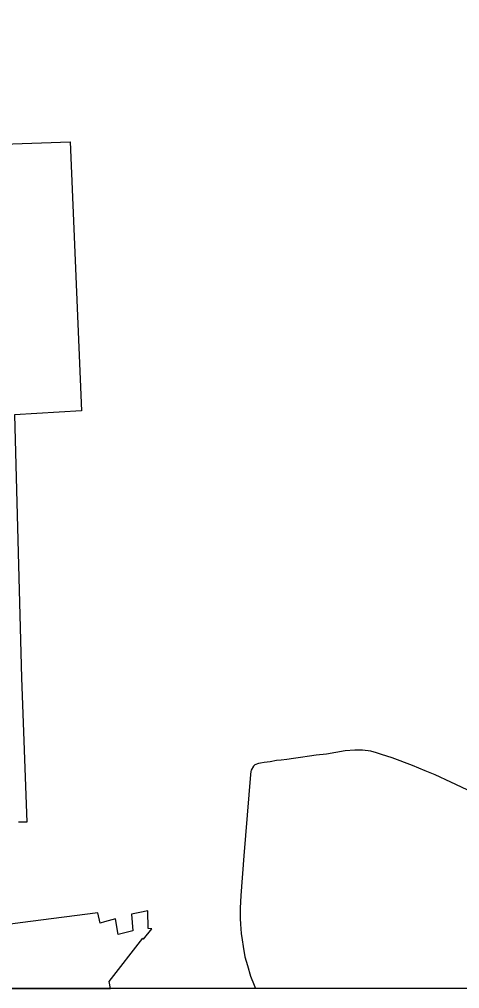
# Model space of a CAD drawing. Extents: x -117616 to 64730, y 54117 to 789866.
# Drawn here: x 62107.1 to 62150.9, y 55371.1 to 55467.6 of the extents above; entities that cross this region are included whole.
import ezdxf

# ---------------------------------------------------------------- set-up
doc = ezdxf.new("R2010")
doc.units = 0
for name, color, linetype in [('3', 7, 'Continuous'), ('6', 7, 'Continuous'), ('R_No Plot', 7, 'Continuous')]:
    doc.layers.add(name, color=color, linetype=linetype)

msp = doc.modelspace()

# ---------------------------------------------------------------- linework, layer by layer
at = {"layer": '3'}
msp.add_lwpolyline([(62151.665, 55390.864), (62150.035, 55391.633), (62148.476, 55392.346), (62147.48, 55392.748), (62146.199, 55393.27), (62144.178, 55394.055), (62143.145, 55394.385), (62142.648, 55394.557), (62142.072, 55394.705), (62141.237, 55394.823), (62140.468, 55394.802), (62139.53, 55394.735), (62137.643, 55394.409), (62136.636, 55394.319), (62135.98, 55394.223), (62135.086, 55394.067), (62134.37, 55393.969), (62133.723, 55393.883), (62133.155, 55393.83), (62132.677, 55393.781), (62132.051, 55393.666), (62131.455, 55393.572), (62131.077, 55393.527), (62130.888, 55393.489), (62130.524, 55393.344), (62130.389, 55393.209), (62130.174, 55392.818), (62130.14, 55392.676), (62130.082, 55392.383), (62129.932, 55390.357), (62129.441, 55384.3), (62129.128, 55380.339), (62129.078, 55379.071), (62129.068, 55378.056), (62129.092, 55377.464), (62129.168, 55376.533), (62129.253, 55375.903), (62129.359, 55375.244), (62129.54, 55374.217), (62129.785, 55373.342), (62130.096, 55372.31), (62130.462, 55371.39), (62130.607, 55371.053)], dxfattribs=at)
at = {"layer": '6'}
for p, q in [((62114.904, 55378.602), (62108.211, 55377.731)), ((62115.12, 55377.578), (62114.904, 55378.602)), ((62119.084, 55378.653), (62118.247, 55378.465)), ((62119.895, 55378.802), (62119.084, 55378.653)), ((62119.898, 55377.027), (62119.895, 55378.802)), ((62108.211, 55377.731), (62105.415, 55377.368)), ((62115.556, 55377.706), (62115.12, 55377.578)), ((62116.673, 55377.993), (62115.556, 55377.706)), ((62116.94, 55376.443), (62116.673, 55377.993)), ((62118.247, 55378.465), (62118.397, 55376.799)), ((62118.397, 55376.799), (62116.94, 55376.443)), ((62119.457, 55375.996), (62120.287, 55377.004)), ((62120.287, 55377.004), (62119.898, 55377.027)), ((62116.018, 55371.771), (62119.376, 55376.069)), ((62119.376, 55376.069), (62119.457, 55375.996)), ((62116.169, 55371.053), (62116.018, 55371.771)), ((62105.71, 55371.053), (62116.169, 55371.053))]:
    msp.add_line(p, q, dxfattribs=at)
msp.add_lwpolyline([(62105.498, 55455.203), (62112.145, 55455.42), (62113.272, 55428.622), (62106.596, 55428.233), (62107.31, 55402.012), (62107.843, 55387.64), (62107.692, 55387.628), (62107.494, 55387.623), (62107.275, 55387.63), (62107.022, 55387.648)], dxfattribs=at)
at = {"layer": 'R_No Plot'}
msp.add_lwpolyline([(61556.574, 56155.54), (62285.971, 56155.54), (62285.971, 55371.053), (61556.574, 55371.053)], close=True, dxfattribs=at)

doc.saveas('drawing.dxf')
